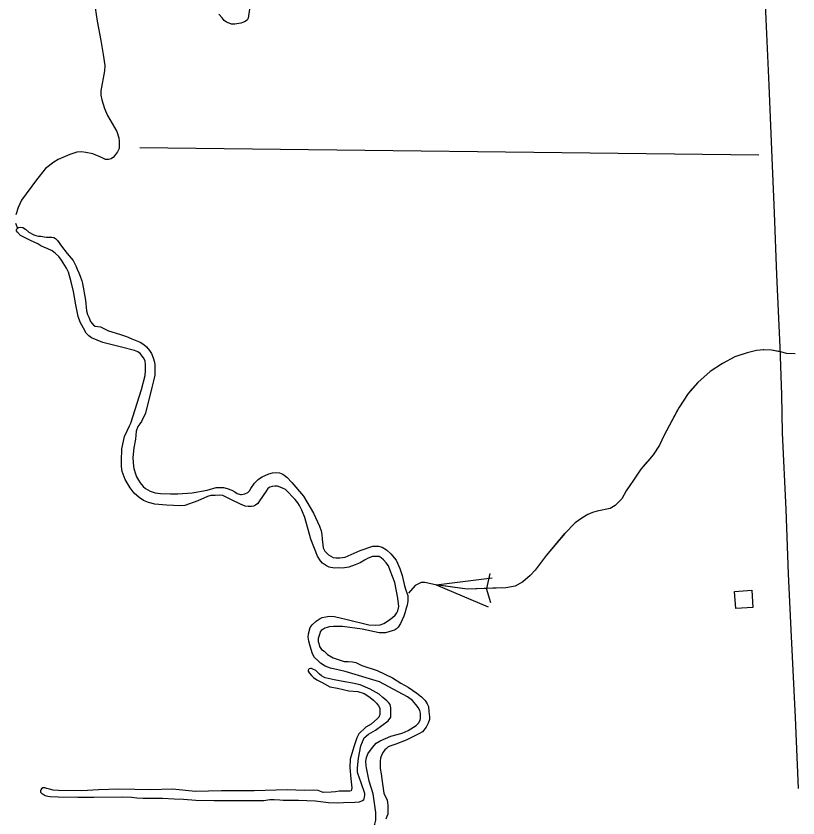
# Model space of a CAD drawing. Extents: x 1084508 to 1142749, y 1057638 to 1093403.
# Drawn here: x 1119531 to 1121021, y 1071408 to 1072935 of the extents above; entities that cross this region are included whole.
import ezdxf

# ---------------------------------------------------------------- set-up
doc = ezdxf.new("R2010")
doc.units = 0
for name, color, linetype in [('Level 10', 7, 'Continuous'), ('Level 35', 7, 'Continuous'), ('Level 43', 7, 'Continuous'), ('Level 5', 7, 'Continuous'), ('Level 56', 7, 'Continuous')]:
    doc.layers.add(name, color=color, linetype=linetype)

msp = doc.modelspace()

# ---------------------------------------------------------------- linework, layer by layer
at = {"layer": 'Level 10'}
msp.add_lwpolyline([(1120957, 1072988.1), (1120959.7, 1072928.6), (1120965.3, 1072802.9), (1120970.9, 1072680.2), (1120975.6, 1072560.1), (1120980, 1072442.2), (1120986.3, 1072304.4), (1120989.5, 1072213.3), (1120990.9, 1072141), (1120997.8, 1071994.8), (1121002.4, 1071872.6), (1121007.3, 1071766.1), (1121015.6, 1071599), (1121021.5, 1071463.8)], dxfattribs=at)
at = {"layer": 'Level 35'}
for points in [[(1119682.3, 1072950.7), (1119685.8, 1072925), (1119692.8, 1072888.2), (1119697.4, 1072861.5)], [(1119976, 1072947.7), (1119973.9, 1072930.5), (1119971.9, 1072927), (1119966.4, 1072924), (1119959.8, 1072921), (1119948.3, 1072919.4), (1119941.7, 1072919.4), (1119937.7, 1072921), (1119932.6, 1072923), (1119928.1, 1072926.5), (1119924.1, 1072931.5), (1119918, 1072938.1)], [(1119697.4, 1072861.5), (1119700.7, 1072840.5), (1119699.7, 1072830.2), (1119692.8, 1072792.3), (1119692.8, 1072783.9), (1119694.8, 1072775), (1119699.7, 1072758.8), (1119705.6, 1072745.5), (1119723.3, 1072714.9), (1119727.3, 1072703.1), (1119728.2, 1072696.7), (1119728.2, 1072682.4), (1119724.8, 1072676.5), (1119717.4, 1072666.2), (1119712.5, 1072662.7), (1119707.6, 1072661.8), (1119701.7, 1072661.8), (1119694.3, 1072665.2), (1119678, 1072672.1), (1119664.7, 1072675.1), (1119656.4, 1072676), (1119647.5, 1072675.5), (1119633.7, 1072671.1), (1119611.6, 1072661.8), (1119603.7, 1072656.3), (1119587.4, 1072644.5), (1119570.2, 1072622.8), (1119541.7, 1072584.4), (1119535.3, 1072570.1), (1119530.8, 1072556.3)], [(1119530.3, 1072540.6), (1119534.2, 1072530.9)], [(1119534.2, 1072523), (1119532.1, 1072525.8), (1119532.1, 1072527.5), (1119532.8, 1072529.5), (1119534.2, 1072530.9), (1119536.2, 1072531.9), (1119539.6, 1072532.6), (1119544.4, 1072532.3), (1119549.5, 1072529.2), (1119556, 1072523), (1119565.2, 1072518.3), (1119569.3, 1072516.6), (1119574.1, 1072515.5), (1119578.9, 1072515.5), (1119585, 1072514.2), (1119589.5, 1072513.8), (1119594.6, 1072513.8), (1119599.7, 1072513.8), (1119603.5, 1072512.8), (1119606.9, 1072511.1), (1119610.3, 1072507.3), (1119618.2, 1072496.7), (1119629.1, 1072482.4), (1119640.3, 1072469.4), (1119645.1, 1072459.2), (1119648.2, 1072453), (1119651.3, 1072445.9), (1119653.7, 1072439.4), (1119656.7, 1072430.5), (1119658.1, 1072425.4), (1119663.6, 1072393.9), (1119665.6, 1072373.4), (1119667.7, 1072366.6), (1119670.4, 1072361.5), (1119673.5, 1072353), (1119676.5, 1072349.2), (1119678.9, 1072346.1), (1119682.3, 1072344.1), (1119692.2, 1072342.7), (1119707.9, 1072335.5), (1119728.8, 1072328.7), (1119741.7, 1072324.3), (1119752.3, 1072319.8), (1119768, 1072313.7), (1119774.8, 1072309.6), (1119780, 1072304.8), (1119785.4, 1072298), (1119789.5, 1072292.2), (1119792.6, 1072283.6), (1119795, 1072275.4), (1119795.7, 1072270), (1119795.7, 1072259.7)], [(1119831.3, 1072002.7), (1119818, 1072003.4), (1119795.7, 1072005.5), (1119783.5, 1072008.2), (1119774.1, 1072012.4), (1119765.7, 1072017.7), (1119756.7, 1072026), (1119748.6, 1072036.2), (1119739.2, 1072052.2), (1119733.7, 1072067.6), (1119732.6, 1072077), (1119732.6, 1072087.8), (1119733.3, 1072110.5), (1119737.8, 1072134.2), (1119743.1, 1072145), (1119747.6, 1072154.4), (1119750, 1072159.7), (1119770.3, 1072223.9), (1119777.2, 1072250), (1119778.3, 1072259.5), (1119778.3, 1072270.3), (1119777.2, 1072278.3), (1119774.1, 1072283.9), (1119768.2, 1072291.9), (1119763.3, 1072295.4), (1119757, 1072297.8), (1119732.3, 1072304.1), (1119696.7, 1072313.2), (1119675.4, 1072321.9), (1119670.2, 1072326.1), (1119665.3, 1072331), (1119660.1, 1072340.4), (1119653.8, 1072351.6), (1119649.6, 1072362.4), (1119645.4, 1072385.1), (1119640.9, 1072410.5), (1119636.4, 1072428.7), (1119631.1, 1072446.8), (1119627.6, 1072454.5), (1119618.2, 1072469.9), (1119613, 1072476.8), (1119606.7, 1072482.4), (1119600.1, 1072487.7), (1119590.7, 1072492.2), (1119585.4, 1072494.3), (1119578.5, 1072497.1), (1119572.9, 1072500.9), (1119559.3, 1072507.5), (1119540, 1072517.2), (1119534.2, 1072523)], [(1119795.7, 1072259.7), (1119795.7, 1072251.2), (1119793.6, 1072240.2), (1119789.9, 1072227.6), (1119778.3, 1072178.4), (1119770.4, 1072162.4), (1119767.3, 1072158.3), (1119763.6, 1072153.2), (1119760.2, 1072144.3), (1119758.8, 1072129.2), (1119755.7, 1072112.5), (1119753.7, 1072094.4), (1119754.4, 1072084.8), (1119755, 1072077.3), (1119756.1, 1072073.2), (1119759.1, 1072063.3), (1119760.9, 1072057.2), (1119764.6, 1072051), (1119768, 1072045.9), (1119773.5, 1072039.1), (1119778.3, 1072035), (1119786.8, 1072030.2), (1119796.7, 1072026.8), (1119806.9, 1072025.4), (1119825.4, 1072025.1), (1119839.4, 1072025.1), (1119866.7, 1072026.8), (1119895.7, 1072031.9), (1119912.8, 1072036.7), (1119917.2, 1072036.7), (1119926.4, 1072036.7), (1119933.6, 1072035.3), (1119942.8, 1072031.9), (1119948.3, 1072028.8), (1119953, 1072025.8), (1119958.8, 1072023.7), (1119960.9, 1072023.7), (1119967, 1072024.7), (1119973.2, 1072027.5), (1119975.9, 1072030.5), (1119979, 1072035.3), (1119985.8, 1072045.2), (1119993, 1072052.4), (1119995, 1072054.4), (1120000.5, 1072057.2), (1120012.8, 1072063), (1120020, 1072065), (1120027.5, 1072065.4), (1120033.6, 1072065), (1120039.4, 1072062.6)], [(1120039.4, 1072062.6), (1120047.3, 1072056.8), (1120056.8, 1072046.6), (1120079, 1072020.6), (1120098.1, 1071988.2), (1120109.4, 1071963.6), (1120112.5, 1071954.4), (1120114.2, 1071947.5), (1120114.9, 1071938.3), (1120115.9, 1071928.1), (1120116.6, 1071922.3), (1120119.6, 1071915.8), (1120126.5, 1071908.6), (1120135.3, 1071903.8), (1120140.5, 1071902.8), (1120148.3, 1071902.8), (1120158.5, 1071904.5), (1120186.9, 1071916.8), (1120211.1, 1071925), (1120216.2, 1071925.3), (1120222, 1071925), (1120229.2, 1071923.6), (1120237.1, 1071918.2), (1120245.6, 1071910.7), (1120255.5, 1071898.7), (1120262.7, 1071883), (1120267.1, 1071869.3), (1120271.5, 1071849.5), (1120274.3, 1071841.7), (1120277.7, 1071831.4), (1120277.7, 1071825.3), (1120277.7, 1071820.5), (1120276.7, 1071813), (1120274.3, 1071805.5), (1120272.6, 1071799.3), (1120270.5, 1071792.1), (1120263.7, 1071778.1), (1120259.3, 1071771), (1120256.5, 1071767.9), (1120252.4, 1071765.5), (1120248, 1071763.8), (1120235, 1071760), (1120230.9, 1071760), (1120223.4, 1071760), (1120190.6, 1071766.9), (1120153.1, 1071772), (1120136.4, 1071772.3), (1120128.2, 1071771.6), (1120124.1, 1071770.6), (1120119.6, 1071768.9), (1120116.2, 1071766.5), (1120112.5, 1071764.5)], [(1120231.3, 1071899.4), (1120226.8, 1071903.2), (1120223.3, 1071905.3), (1120216.3, 1071905.3), (1120210.4, 1071905.3), (1120202.4, 1071902.2), (1120195, 1071898.3), (1120187, 1071893.8), (1120177.2, 1071889.6), (1120165.4, 1071885.4), (1120153.5, 1071883.3), (1120145.5, 1071883.7), (1120138.2, 1071883.3), (1120128.1, 1071885.4), (1120122.8, 1071887.5), (1120115.5, 1071893.1), (1120111.3, 1071897.3), (1120105.8, 1071906.4), (1120092.9, 1071938.8), (1120081.3, 1071979.6), (1120076.1, 1071993.9), (1120071.2, 1072003), (1120068.4, 1072007.6), (1120063.2, 1072014.2), (1120044.7, 1072033), (1120038.8, 1072035.5), (1120034.3, 1072037.9), (1120029.4, 1072039.3), (1120024.2, 1072039.3), (1120019.3, 1072039), (1120015.1, 1072037.6), (1120010.9, 1072035.1), (1120007.8, 1072029.9), (1119995.2, 1072011.4), (1119992.1, 1072006.5), (1119987.5, 1072003.4), (1119984, 1072001.6), (1119979.9, 1072000.9), (1119973.6, 1072000.6), (1119968, 1072001.6), (1119958.9, 1072005.5), (1119942.2, 1072013.5), (1119930.7, 1072019.4), (1119925.5, 1072021.5), (1119919.2, 1072022.2), (1119910.5, 1072021.9), (1119902.8, 1072021.5), (1119896.2, 1072019.8), (1119877.7, 1072011.7), (1119852.9, 1072002.7), (1119845.2, 1072002), (1119831.3, 1072002.7)], [(1120283.3, 1071577.3), (1120293.7, 1071584), (1120298.3, 1071588.2), (1120301, 1071593.7), (1120301.7, 1071597.2), (1120301.7, 1071602.1), (1120301.7, 1071607), (1120300.7, 1071612.2), (1120297.6, 1071618.2), (1120293, 1071623.7), (1120286.8, 1071631.1), (1120277, 1071638.4), (1120223.6, 1071667), (1120158.4, 1071686.6), (1120130.2, 1071693.2), (1120120.4, 1071697), (1120111.7, 1071702.3), (1120106.1, 1071707.5), (1120100.2, 1071713.1), (1120096.3, 1071720.4), (1120093.5, 1071728.4), (1120091.1, 1071737.5), (1120089, 1071744.5), (1120088, 1071751.8), (1120088.3, 1071758.4), (1120091.5, 1071770.3), (1120095.3, 1071775.2), (1120103, 1071782.5), (1120110.6, 1071787.4), (1120114.5, 1071789.5), (1120121.4, 1071790.9), (1120127.7, 1071791.9), (1120137.8, 1071791.2), (1120162.3, 1071785.3), (1120203.4, 1071775.5), (1120217, 1071774.5), (1120225, 1071775.5), (1120232, 1071778.3), (1120241.1, 1071783.9), (1120248.7, 1071789.5), (1120253.6, 1071794), (1120256.8, 1071798.2), (1120258.5, 1071802.4), (1120260.6, 1071810.4), (1120258.9, 1071826.5), (1120252.9, 1071856.1), (1120244.2, 1071879.2), (1120240.7, 1071887.5), (1120236.5, 1071893.8), (1120231.3, 1071899.4)], [(1120112.5, 1071764.5), (1120111.1, 1071762.4), (1120110.1, 1071759), (1120108.7, 1071754.9), (1120107.3, 1071749.4), (1120107.3, 1071744), (1120108.4, 1071740.2), (1120109.7, 1071734.1), (1120113.5, 1071728.6), (1120118.3, 1071725.5), (1120125.1, 1071719.1), (1120135.3, 1071712.9), (1120149, 1071708.1), (1120156.8, 1071705.7), (1120164, 1071705.4), (1120172.5, 1071705), (1120178.7, 1071703.7), (1120190.3, 1071698.2), (1120219.3, 1071688.7), (1120248.7, 1071674.3), (1120264.7, 1071664.4), (1120278.4, 1071656.5), (1120294.8, 1071645.3), (1120304, 1071638.1), (1120311.1, 1071631.3), (1120314.9, 1071625.1), (1120316.9, 1071619.7), (1120318, 1071610.4), (1120319.3, 1071600.5), (1120319, 1071595.1), (1120316.6, 1071588.2), (1120312.8, 1071580.7), (1120305.7, 1071571.8), (1120298.9, 1071567.7), (1120274.6, 1071556.1), (1120254.8, 1071547.9), (1120245.3, 1071545.2), (1120240.1, 1071542.8), (1120237.1, 1071540.1), (1120234.3, 1071537.7), (1120230.9, 1071532.9), (1120228.5, 1071528.5), (1120225.8, 1071521.6), (1120224.8, 1071516.5), (1120224.8, 1071511.1), (1120224.8, 1071501.8), (1120227.2, 1071491.9), (1120229.2, 1071476.9), (1120232.3, 1071455), (1120238.4, 1071441.7)], [(1120194.4, 1071444.3), (1120195.2, 1071447.1), (1120196.1, 1071451.1), (1120196.1, 1071454.2), (1120189, 1071474.4), (1120182.4, 1071492.3), (1120181.9, 1071495.8), (1120181.9, 1071502.9), (1120183.9, 1071521.4), (1120188.1, 1071545.3), (1120194.7, 1071560.1), (1120202.6, 1071567.2), (1120216.3, 1071574.6), (1120240.2, 1071592.8), (1120245.3, 1071599.9), (1120245.6, 1071605), (1120245.3, 1071617.2), (1120244.4, 1071623.8), (1120241.9, 1071627.2), (1120237.6, 1071630.9), (1120229.9, 1071636.9), (1120223.1, 1071643.1), (1120206.3, 1071653.1), (1120187, 1071661.1), (1120172.5, 1071664.5), (1120158, 1071667), (1120137.2, 1071671), (1120120.5, 1071674.4), (1120117.6, 1071675.9), (1120113.1, 1071678.4), (1120109.4, 1071681.8), (1120102.5, 1071688.4), (1120097.1, 1071691.2), (1120094, 1071692.1), (1120092.3, 1071692.1), (1120090, 1071691.5), (1120088.6, 1071690.6), (1120087.8, 1071688.9), (1120088, 1071686.9), (1120089.7, 1071683.8), (1120094, 1071679), (1120098, 1071675), (1120104.2, 1071670.7), (1120114.5, 1071665.6), (1120129.3, 1071657.6), (1120144.1, 1071654.8), (1120165.7, 1071650), (1120182.4, 1071648.5), (1120194.4, 1071644.8), (1120203.8, 1071638.9), (1120212.6, 1071632.3), (1120218.3, 1071626.1)], [(1120218.3, 1071626.1), (1120222, 1071621.2), (1120224.5, 1071616.7), (1120224.5, 1071614.1), (1120224.3, 1071604.7), (1120222.8, 1071599.9), (1120220, 1071596.8), (1120208, 1071586.5), (1120198.1, 1071580.8), (1120184.2, 1071568), (1120180.7, 1071560.1), (1120174.8, 1071543), (1120168.2, 1071519.4), (1120167.1, 1071504), (1120169.1, 1071482.1), (1120171.1, 1071465), (1120170.5, 1071461.9), (1120169.7, 1071459.6), (1120167.4, 1071458.8), (1120164.8, 1071458.5), (1120159.1, 1071458.5), (1120154.6, 1071458.5), (1120147.2, 1071458.5), (1120139.8, 1071457.3), (1120131.8, 1071456.5), (1120116.8, 1071456.2), (1120107.1, 1071459.9), (1120098.8, 1071460.5), (1120081.2, 1071460.2), (1120048.2, 1071461), (1119985.1, 1071459.6), (1119923.1, 1071459.1), (1119873.3, 1071457.9), (1119829.3, 1071462.2), (1119788.3, 1071461.3), (1119727.2, 1071462.5), (1119688.8, 1071461), (1119656.6, 1071459.1)], [(1120205.8, 1071361), (1120210.4, 1071385.1), (1120214.9, 1071395.6), (1120216.7, 1071403.2), (1120217, 1071418.2), (1120211.8, 1071453.8), (1120204.1, 1071477.6), (1120198.9, 1071503.4), (1120198.5, 1071507.2), (1120197.8, 1071515.6), (1120198.9, 1071522.9), (1120201.7, 1071529.9), (1120210.4, 1071542.1), (1120217.4, 1071549.8), (1120225, 1071554.7), (1120245.6, 1071563.4), (1120267.2, 1071569.3), (1120278.4, 1071574.2), (1120283.3, 1071577.3)], [(1119656.6, 1071459.1), (1119612.4, 1071459.9), (1119601.9, 1071460.8), (1119594.9, 1071462.2), (1119590.2, 1071463.7), (1119588.1, 1071464.6), (1119586.1, 1071465.3), (1119584, 1071465.3), (1119582.6, 1071465), (1119580, 1071463.3), (1119578.6, 1071461.5), (1119577.9, 1071459.9), (1119577.9, 1071457.9), (1119578.3, 1071456.9), (1119580.7, 1071454.5), (1119583, 1071452.8), (1119587, 1071450.5), (1119592.2, 1071449.1), (1119596.5, 1071448.5), (1119611.4, 1071447.8), (1119649, 1071447.5), (1119679.7, 1071447.4), (1119734.8, 1071448), (1119752.2, 1071447.1), (1119761.3, 1071446), (1119773.5, 1071445.4), (1119782.9, 1071445.4), (1119810.5, 1071445.1), (1119832.4, 1071444.3), (1119850.6, 1071443.7), (1119874.2, 1071441.4), (1119908.6, 1071441.1), (1119946.1, 1071441.1), (1119973.4, 1071440.6), (1120003.6, 1071441.1), (1120015, 1071443.1), (1120023.2, 1071443.1), (1120034, 1071442), (1120040.3, 1071441.7), (1120051.6, 1071441.7), (1120069.8, 1071441.7), (1120101.1, 1071440.3), (1120126.7, 1071437.1), (1120143.5, 1071436.6), (1120155.4, 1071436.9), (1120177, 1071437.7), (1120185.6, 1071438.6), (1120191.5, 1071440.8), (1120194.1, 1071442.6), (1120194.4, 1071444.3)], [(1120238.4, 1071441.7), (1120239.1, 1071436.9), (1120239.8, 1071431.8), (1120239.8, 1071427.4), (1120239.8, 1071420.9), (1120239.5, 1071414.7), (1120238.1, 1071410.3), (1120235.7, 1071405.5)]]:
    msp.add_lwpolyline(points, dxfattribs=at)
at = {"layer": 'Level 43'}
for p, q in [((1120434.1, 1071872.9), (1120427.6, 1071844.9)), ((1120331.6, 1071851.6), (1120438.4, 1071865.2)), ((1120331.6, 1071851.6), (1120430.9, 1071809.9)), ((1120436, 1071817.1), (1120427.6, 1071844.6))]:
    msp.add_line(p, q, dxfattribs=at)
for points in [[(1121015.8, 1072291.4), (1120998.9, 1072292.4), (1120988.6, 1072295.3), (1120970.5, 1072298.6), (1120956.1, 1072299), (1120941.7, 1072298.1), (1120924.4, 1072293.2), (1120900.9, 1072285.8), (1120877.4, 1072273.4), (1120853.6, 1072257.8), (1120830.1, 1072236.8), (1120811.6, 1072216.2), (1120794.3, 1072189), (1120766.3, 1072136.7), (1120757.3, 1072117.8), (1120745.3, 1072099.2), (1120735, 1072087.3), (1120721.5, 1072072.1), (1120707.5, 1072050.7), (1120693.5, 1072030.5), (1120685.6, 1072015.2), (1120672.9, 1072002.9), (1120663, 1071996.7), (1120638.7, 1071991.8), (1120629.7, 1071989.3), (1120620.6, 1071985.6), (1120609.1, 1071978.6), (1120596.7, 1071969.9), (1120576.6, 1071949.3), (1120541.6, 1071907.3), (1120520.2, 1071879.8), (1120510.7, 1071869.5), (1120496.7, 1071857.1), (1120482.3, 1071849.3), (1120464.2, 1071846), (1120390.9, 1071843.5), (1120330.4, 1071851.8), (1120309.9, 1071855.9), (1120302.9, 1071855.9), (1120291.8, 1071850.5), (1120279, 1071835.7)], [(1120986.7, 1072295.6), (1120970.5, 1072298.6), (1120956.1, 1072299), (1120954.4, 1072298.9)], [(1120914.2, 1072290), (1120900.9, 1072285.8), (1120877.4, 1072273.4), (1120853.6, 1072257.8), (1120830.1, 1072236.8), (1120814.2, 1072219.1)], [(1120791.8, 1072184.3), (1120766.3, 1072136.7), (1120757.3, 1072117.8), (1120745.3, 1072099.2), (1120735, 1072087.3), (1120727.4, 1072078.7)], [(1120703.5, 1072044.9), (1120693.5, 1072030.5), (1120685.6, 1072015.2), (1120672.9, 1072002.9), (1120663, 1071996.7), (1120638.7, 1071991.8), (1120629.7, 1071989.3), (1120620.6, 1071985.6), (1120609.1, 1071978.6), (1120606.9, 1071977)], [(1120576.4, 1071949.2), (1120541.6, 1071907.3), (1120520.2, 1071879.8), (1120510.7, 1071869.5), (1120496.7, 1071857.1), (1120494.7, 1071856)], [(1120291.8, 1071850.5), (1120291.8, 1071850.5), (1120279, 1071835.7)], [(1120455.3, 1071845.7), (1120390.9, 1071843.5), (1120331.6, 1071851.6)]]:
    msp.add_lwpolyline(points, dxfattribs=at)
at = {"layer": 'Level 5'}
msp.add_lwpolyline([(1120946.4, 1072669.8), (1119767.5, 1072683.6)], dxfattribs=at)
at = {"layer": 'Level 56'}
msp.add_lwpolyline([(1120902.5, 1071806.4), (1120900.3, 1071839), (1120933, 1071841.2), (1120935.2, 1071808.6)], close=True, dxfattribs=at)

doc.saveas('drawing.dxf')
